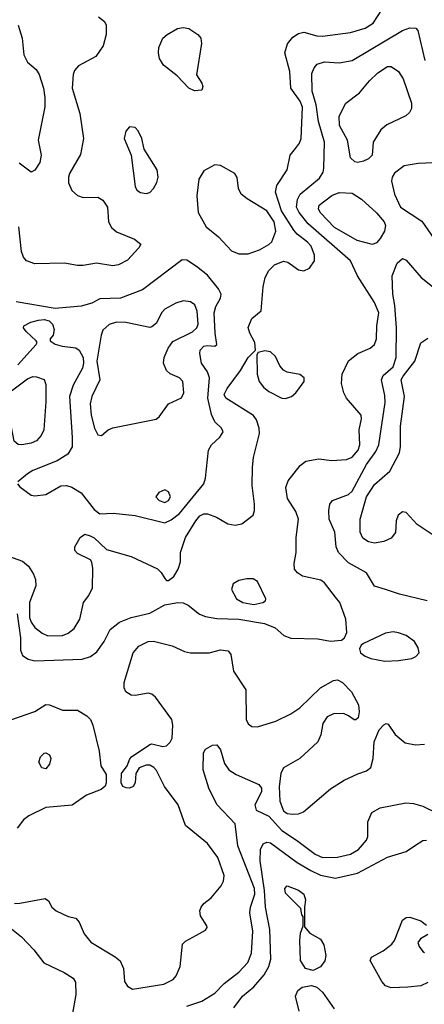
# Model space of a CAD drawing. Extents: x 1173029 to 1307123, y 522559 to 678521.
# Tile 563 of 623: x 1230294 to 1232473, y 653452 to 658754. Entities that reach past the tile are written whole.
import ezdxf

# ---------------------------------------------------------------- set-up
doc = ezdxf.new("R2010")
doc.units = 0

msp = doc.modelspace()

# ---------------------------------------------------------------- linework, layer by layer
at = {"layer": '0CON10XD'}
for points in [[(1230175.6, 655885), (1230308.3, 655838.2), (1230340.5, 655810.5), (1230368.3, 655768.3), (1230378.8, 655738.8), (1230380.6, 655705), (1230347.2, 655615), (1230346.7, 655535), (1230355, 655510), (1230375, 655480), (1230415, 655450), (1230445, 655435.9), (1230525, 655437.3), (1230555, 655450), (1230586.4, 655475), (1230617.7, 655525), (1230636.9, 655615), (1230666.8, 655653.2), (1230685.3, 655694.7), (1230687.9, 655797.9), (1230682.6, 655832.6), (1230674.5, 655844.5), (1230605, 655880), (1230590.6, 655895), (1230591.1, 655915), (1230619.2, 655965), (1230645, 655982.5), (1230673.3, 655975), (1230695, 655963.3), (1230761.1, 655901.1), (1230895, 655862.9), (1231036.2, 655796.2), (1231056.4, 655776.4), (1231075, 655743.8), (1231085, 655734), (1231095, 655734), (1231123.8, 655755), (1231148, 655795), (1231160, 655835), (1231160.8, 655885), (1231186.7, 655965), (1231241.8, 656055), (1231265, 656081.8), (1231285, 656092.7), (1231305, 656092.2), (1231354.5, 656074.5), (1231415, 656039.4), (1231455, 656031.9), (1231490.3, 656039.7), (1231551.2, 656085), (1231558.8, 656111.2), (1231559.4, 656145), (1231546.9, 656245), (1231547.1, 656345), (1231553.6, 656396.4), (1231584.7, 656525), (1231584, 656555), (1231569.5, 656599.5), (1231552.7, 656622.7), (1231403.3, 656715), (1231395.6, 656735), (1231411.5, 656768.5), (1231482.9, 656865), (1231524.3, 656935), (1231563.8, 656975), (1231560.8, 657015), (1231532.9, 657065), (1231524.2, 657095.8), (1231544.4, 657145.6), (1231593.9, 657186.1), (1231604.5, 657315), (1231616.5, 657365), (1231635, 657404), (1231666.8, 657433.2), (1231715, 657453.1), (1231737.8, 657447.8), (1231795, 657406.5), (1231825, 657401.1), (1231855, 657415.6), (1231882.7, 657455), (1231882.3, 657485), (1231863.9, 657535), (1231845, 657556.5), (1231788.7, 657598.7), (1231770.7, 657620.7), (1231704.5, 657725), (1231671.1, 657825), (1231679.6, 657860.4), (1231734.3, 657945.7), (1231751.4, 658025), (1231779.5, 658060.5), (1231801.1, 658088.9), (1231810, 658115), (1231816.4, 658283.6), (1231804.7, 658315), (1231753.8, 658385), (1231749.3, 658475), (1231722.7, 658575), (1231736.2, 658623.8), (1231765, 658660), (1231795, 658679.6), (1231825, 658687.3), (1231895, 658667.3), (1231925, 658664.6), (1232075, 658684.6), (1232155, 658708.8), (1232197.8, 658735), (1232243.8, 658806.2)], [(1230285.3, 658725), (1230307.5, 658655), (1230316.4, 658565), (1230335, 658525.8), (1230382.9, 658485), (1230399.5, 658459.5), (1230422.1, 658385), (1230429.6, 658335), (1230429.6, 658285), (1230393.8, 658105), (1230409.4, 658025), (1230401.4, 657985), (1230375, 657943.8), (1230355, 657932.5), (1230290.8, 657980.8)], [(1230718.8, 658768.8), (1230751.4, 658745), (1230759.4, 658725), (1230760, 658675), (1230743.6, 658613.6), (1230703.8, 658555), (1230610, 658505), (1230589.8, 658480.2), (1230581.4, 658458.6), (1230577.1, 658385), (1230618.5, 658248.5), (1230637.7, 658115), (1230621.4, 658028.6), (1230562.7, 657925), (1230556.4, 657905), (1230557.3, 657875), (1230574.1, 657834.1), (1230605, 657807.1), (1230635, 657796.8), (1230715, 657798.5), (1230742.4, 657782.4), (1230766.7, 657745), (1230772.7, 657665), (1230788.1, 657635), (1230815, 657611.8), (1230911.4, 657571.4), (1230946, 657545), (1230936, 657525), (1230875, 657459.4), (1230826.1, 657433.9), (1230795, 657429.2), (1230707.9, 657442.1), (1230635, 657430.5), (1230605, 657430), (1230535, 657443.3), (1230375, 657440), (1230330, 657455), (1230314, 657475), (1230303.1, 657505), (1230288.3, 657638.3)], [(1230280.3, 655555), (1230298.3, 655425), (1230298.1, 655358.1), (1230309.7, 655329.7), (1230339.4, 655309.4), (1230375, 655300.6), (1230630.2, 655309.8), (1230675, 655324.4), (1230709.8, 655350.2), (1230749.4, 655405), (1230780.9, 655469.1), (1230830.6, 655509.4), (1230894.6, 655535.4), (1230995, 655557.1), (1231075, 655602.8), (1231145, 655615.9), (1231175, 655613.1), (1231201.5, 655601.5), (1231263.2, 655553.2), (1231295, 655539.2), (1231355, 655529.7), (1231474.7, 655525.3), (1231611.9, 655501.9), (1231669.1, 655479.1), (1231717.4, 655437.4), (1231755, 655422.9), (1231899.1, 655419.1), (1231967.3, 655407.3), (1232027.5, 655412.5), (1232044.1, 655425.9), (1232055.9, 655454.1), (1232050.6, 655525), (1232018.5, 655615), (1231995, 655643.6), (1231935, 655720.5), (1231916.3, 655736.3), (1231817.2, 655757.2), (1231790, 655775), (1231774.5, 655794.5), (1231772.2, 655825), (1231782.7, 655885), (1231783.9, 655966.1), (1231796.2, 656065), (1231781.1, 656105), (1231736.8, 656175), (1231727.9, 656235), (1231739.9, 656270.1), (1231805, 656352.5), (1231835, 656376.4), (1231905, 656389.1), (1231975, 656380), (1232055, 656384.6), (1232085, 656397.7), (1232116.4, 656435), (1232125.8, 656465), (1232121.8, 656545), (1232135.5, 656605), (1232133.3, 656625), (1232054.4, 656715), (1232039.5, 656745), (1232026.4, 656795), (1232030.5, 656845), (1232065, 656916), (1232115, 656956.7), (1232182, 656985), (1232205.5, 657005), (1232215.4, 657035), (1232217.1, 657105), (1232227.7, 657175), (1232205, 657231.4), (1232112.7, 657375), (1232075.5, 657455), (1231846.9, 657655), (1231798.9, 657715), (1231784, 657744), (1231790.6, 657785), (1231805.4, 657815), (1231908.9, 657901.1), (1231927.8, 657932.2), (1231932.5, 657955), (1231935.8, 658095), (1231903, 658205), (1231890, 658295), (1231869.7, 658369.7), (1231867.5, 658465), (1231879.2, 658495), (1231896.3, 658513.7), (1231935, 658526.7), (1232015, 658521.8), (1232085, 658534.6), (1232355, 658696.4), (1232395, 658709.4), (1232427.5, 658707.5), (1232438, 658695), (1232475.3, 658535)], [(1231235, 658370.8), (1231204.4, 658384.4), (1231141.7, 658451.7), (1231068.9, 658508.9), (1231046.2, 658545), (1231040.8, 658575), (1231043.8, 658605), (1231064.6, 658655), (1231087.5, 658675), (1231143.9, 658706.1), (1231175, 658712), (1231205, 658705.8), (1231252.7, 658675), (1231269.5, 658655), (1231273.5, 658625), (1231246.1, 658456.1), (1231275, 658412.5), (1231280.8, 658395), (1231275, 658374), (1231235, 658370.8)], [(1232115.6, 657985.6), (1232098.3, 657988.3), (1232075, 658010), (1232060, 658105), (1232017.1, 658185), (1232015.5, 658235), (1232050, 658305), (1232125, 658360), (1232178.1, 658425), (1232223, 658467), (1232275, 658502.5), (1232295, 658502.2), (1232334.6, 658474.6), (1232359.5, 658435), (1232404.6, 658305), (1232403.6, 658275), (1232394.4, 658255), (1232374.7, 658235.3), (1232272.3, 658187.7), (1232239.9, 658160.1), (1232198.2, 658095), (1232192.2, 658025), (1232172.9, 658005), (1232145, 657992.1), (1232115.6, 657985.6)], [(1230975, 657817.5), (1230995, 657823.3), (1231015.4, 657844.6), (1231032.4, 657877.6), (1231040, 657905), (1231034.4, 657945), (1230965, 658057.5), (1230952, 658115), (1230931.2, 658155), (1230915, 658173.3), (1230885, 658176.7), (1230866.1, 658153.9), (1230857.1, 658115), (1230894.4, 658025), (1230916, 657855), (1230925, 657836.7), (1230945, 657823.8), (1230975, 657817.5)], [(1232564.6, 657984.6), (1232439.6, 657979.6), (1232365, 657967.8), (1232312.4, 657927.6), (1232299.4, 657905), (1232296.9, 657885), (1232313.6, 657815), (1232345, 657744.5), (1232459.6, 657669.6), (1232525.5, 657575.5)], [(1231475, 657492.5), (1231525, 657493.8), (1231585, 657515.3), (1231635, 657542.7), (1231651.7, 657558.3), (1231673, 657615), (1231664.8, 657665), (1231625, 657725.4), (1231518.7, 657788.7), (1231486.7, 657815), (1231472.5, 657845), (1231465, 657903.3), (1231451.9, 657925), (1231375, 657968.2), (1231345, 657971.5), (1231285, 657940), (1231259.5, 657895), (1231247.9, 657805), (1231255.5, 657715), (1231298, 657638), (1231365, 657584.3), (1231435, 657510), (1231475, 657492.5)], [(1232195, 657543.3), (1232111.4, 657565), (1231990, 657635), (1231912, 657715), (1231902.7, 657735), (1231907.7, 657755), (1231975, 657806.9), (1232015, 657822.9), (1232085, 657819.1), (1232135, 657787.3), (1232215, 657713.8), (1232256.2, 657665), (1232263.8, 657645), (1232259.6, 657615), (1232236.4, 657575), (1232215, 657551.9), (1232195, 657543.3)], [(1231075, 656044.7), (1231110.3, 656059.7), (1231155, 656095.3), (1231285.7, 656254.3), (1231294.6, 656285), (1231311.4, 656435), (1231327.1, 656465), (1231372.2, 656505), (1231389.5, 656535), (1231381.1, 656555), (1231345, 656588.9), (1231327.3, 656627.3), (1231307.4, 656715), (1231316.2, 656825), (1231305, 656856.7), (1231273.8, 656905), (1231263.6, 656956.4), (1231265.6, 656975), (1231285, 656995.6), (1231305, 657000), (1231345, 656996.2), (1231356, 657005), (1231346.4, 657066.4), (1231342.2, 657175), (1231351, 657209), (1231376.2, 657255), (1231378.2, 657275), (1231363.8, 657305), (1231305, 657378.2), (1231245.9, 657424.1), (1231195, 657459.4), (1231169.7, 657460.3), (1230955, 657299.1), (1230835.9, 657254.1), (1230725, 657251.4), (1230682.7, 657227.3), (1230625, 657210.7), (1230485, 657198.9), (1230275, 657235.4)], [(1232489.2, 655625), (1232340.1, 655660.1), (1232264.2, 655685.8), (1232205, 655703.8), (1232161.2, 655775), (1232065, 655829.1), (1232011.1, 655885), (1231998.5, 655915), (1231992.2, 655995), (1231961.1, 656065), (1231958.3, 656111.7), (1231964, 656145), (1231978.8, 656165), (1232065, 656197.5), (1232085, 656214.5), (1232162.3, 656357.7), (1232211.4, 656428.6), (1232228.6, 656465), (1232261.7, 656691.7), (1232259.9, 656729.9), (1232242.6, 656815), (1232252.4, 656837.6), (1232305.2, 656885), (1232321.9, 656935), (1232323.3, 657095), (1232314, 657214), (1232303.7, 657275), (1232300.5, 657375), (1232326.5, 657443.5), (1232355, 657468), (1232375, 657459.2), (1232456.3, 657366.3), (1232545, 657296.4)], [(1230735, 656514.3), (1230770, 656545), (1230795, 656555.5), (1231028.2, 656601.8), (1231044.7, 656615.3), (1231095, 656686), (1231165, 656716.7), (1231178, 656745), (1231172, 656805), (1231155, 656825.7), (1231105, 656846), (1231085, 656864), (1231068.6, 656905), (1231071.2, 656935), (1231094, 656985), (1231119.5, 657020.5), (1231225, 657072.6), (1231247.8, 657095), (1231254.7, 657115), (1231248.9, 657185), (1231237.5, 657217.5), (1231214.6, 657234.6), (1231175, 657239.2), (1231135, 657228.2), (1231075.7, 657195), (1231057.5, 657175), (1231030.5, 657119.5), (1231005, 657100), (1230995, 657096.7), (1230865, 657122.5), (1230815, 657125.9), (1230775, 657111.8), (1230742, 657082), (1230732.5, 657055), (1230708.8, 656915), (1230725.3, 656814.7), (1230682.5, 656725), (1230674, 656685), (1230678.9, 656625), (1230696.9, 656555), (1230715, 656518.6), (1230735, 656514.3)], [(1230284, 656895), (1230383.3, 657005), (1230387.5, 657015), (1230382.5, 657025), (1230328, 657075), (1230314, 657095), (1230316.2, 657105), (1230354.5, 657125.5), (1230395, 657135.8), (1230425, 657139.2), (1230452.7, 657132.7), (1230471.2, 657115), (1230478.8, 657085), (1230473.3, 657055), (1230457.5, 657035), (1230457.5, 657025), (1230485, 657006), (1230522.5, 656995), (1230596.7, 656986.7), (1230615, 656974.4), (1230635.2, 656935), (1230638.3, 656905), (1230632.8, 656877.2), (1230582, 656785), (1230562.6, 656725), (1230576.6, 656503.4), (1230576.1, 656453.9), (1230552.3, 656415), (1230495, 656378.2), (1230365, 656325.5), (1230335, 656307.8), (1230284.2, 656265)], [(1232205, 656251.2), (1232287, 656323), (1232338.8, 656421.2), (1232345.4, 656455), (1232344.2, 656565), (1232366.5, 656725), (1232349.5, 656815), (1232358.6, 656835), (1232421.5, 656915), (1232455.4, 657014.6), (1232492, 657038)], [(1231725, 656713.9), (1231757.5, 656725), (1231780.6, 656745), (1231825.7, 656805), (1231825.5, 656825.5), (1231803.2, 656843.2), (1231735, 656855.4), (1231715, 656866.2), (1231695, 656890.5), (1231670.9, 656940.9), (1231645, 656965.5), (1231615, 656970.6), (1231578.8, 656961.2), (1231571.2, 656948.8), (1231572.1, 656845), (1231583.1, 656805), (1231606.2, 656775), (1231635, 656751.2), (1231705, 656716.4), (1231725, 656713.9)], [(1230305, 656464.4), (1230285, 656466.2), (1230263.8, 656485), (1230239.4, 656615), (1230214.5, 656675), (1230211.8, 656705), (1230218.8, 656725), (1230235.5, 656745), (1230335, 656820), (1230365, 656833.1), (1230385, 656831.2), (1230425.5, 656815.5), (1230435, 656790), (1230435.4, 656695.4), (1230424.3, 656545), (1230410, 656515), (1230383.6, 656486.4), (1230356.3, 656473.7), (1230305, 656464.4)], [(1230281.4, 656255), (1230295, 656237.5), (1230355, 656194.2), (1230375, 656189.2), (1230435, 656196.9), (1230515, 656243.5), (1230546.1, 656246.1), (1230575, 656236.4), (1230625, 656206.7), (1230695, 656115.4), (1230725, 656093.3), (1230797.1, 656097.1), (1230915, 656084.6), (1231075, 656044.7)], [(1232526.5, 655975), (1232435.2, 656035.2), (1232375, 656100), (1232355, 656104.5), (1232331.8, 656085), (1232321.2, 656055), (1232317.9, 655992.1), (1232295, 655962.3), (1232255, 655944.7), (1232205, 655935.3), (1232172.2, 655942.2), (1232142.7, 655962.7), (1232128.2, 655995), (1232128, 656065), (1232161.6, 656185), (1232205, 656251.2)], [(1231075, 656154.7), (1231095, 656164.6), (1231106, 656185), (1231095, 656211.9), (1231075, 656222.2), (1231042.4, 656207.6), (1231027.5, 656185), (1231045.7, 656165), (1231075, 656154.7)], [(1231555, 655604.8), (1231604, 655615), (1231617.5, 655625), (1231620, 655635), (1231575, 655728.5), (1231552.3, 655742.3), (1231516.6, 655743.4), (1231475, 655734.5), (1231444.2, 655715), (1231434.3, 655685), (1231461.4, 655635), (1231496, 655615), (1231555, 655604.8)], [(1232260.3, 655300.3), (1232335, 655303.5), (1232406, 655314), (1232427.5, 655325), (1232445.7, 655345), (1232440.9, 655370.9), (1232421.2, 655405), (1232375, 655437.5), (1232335, 655452.5), (1232305, 655457.5), (1232265, 655450.8), (1232145.9, 655394.1), (1232132.5, 655385), (1232123.6, 655366.4), (1232130, 655345), (1232155.5, 655325.5), (1232185, 655313.5), (1232260.3, 655300.3)], [(1230265, 653995.3), (1230295, 653995.4), (1230431.7, 654021.7), (1230448.3, 654008.3), (1230466.2, 653975), (1230490, 653955), (1230555, 653924), (1230596.7, 653915), (1230615, 653893.3), (1230641.8, 653831.8), (1230676.5, 653786.5), (1230807.7, 653707.7), (1230835.7, 653685), (1230852.9, 653645), (1230858.6, 653575), (1230875, 653550), (1230902.2, 653532.2), (1231070.7, 653559.3), (1231120, 653585), (1231136.9, 653605), (1231158.6, 653655), (1231171.2, 653775), (1231187.7, 653792.3), (1231247, 653823), (1231295, 653850), (1231303.3, 653865), (1231302.5, 653875), (1231267.7, 653927.7), (1231264.1, 653954.1), (1231270.8, 653975), (1231285, 653994), (1231324.5, 654025.5), (1231379.6, 654090.4), (1231392.2, 654115), (1231394.5, 654145), (1231361.5, 654241.5), (1231305, 654317.8), (1231186.7, 654415), (1231147.5, 654525), (1231073.7, 654623.7), (1231030.2, 654710.2), (1231016.4, 654726.4), (1230995, 654739.2), (1230975, 654740), (1230936.7, 654725), (1230918.8, 654695), (1230916.1, 654643.9), (1230905, 654624), (1230885, 654616.2), (1230867.7, 654617.7), (1230850, 654625), (1230840, 654645), (1230842.5, 654695), (1230872.5, 654735), (1230886.4, 654773.6), (1230896.7, 654785), (1230995, 654851.4), (1231005, 654854.2), (1231065, 654840), (1231085, 654843.1), (1231105, 654862.5), (1231115.5, 654885), (1231119.1, 654955), (1231112.7, 654985), (1231025, 655105.6), (1231005, 655122.2), (1230985, 655127.8), (1230915, 655114.3), (1230895, 655115.8), (1230865, 655133.8), (1230855.8, 655155), (1230855.7, 655185), (1230905.5, 655345), (1230935, 655380.5), (1230985, 655405.4), (1231015, 655407.9), (1231115, 655381.9), (1231181.3, 655351.3), (1231214.4, 655344.4), (1231315, 655344.2), (1231375, 655360), (1231417.5, 655355), (1231431.2, 655335), (1231445.8, 655245), (1231512.5, 655145), (1231513.3, 654985), (1231525, 654962), (1231545, 654947.5), (1231575, 654945.7), (1231673.2, 654976.8), (1231753.7, 655016.3), (1231802.1, 655047.9), (1231915, 655155.8), (1231985, 655195.6), (1232005, 655198.6), (1232032, 655185), (1232082, 655135), (1232118.8, 655065), (1232123, 655027), (1232117.5, 654995), (1232105, 654983.3), (1232095, 654983.3), (1232065.7, 655005.7), (1232037.3, 655017.3), (1231985, 655015.5), (1231950.4, 654999.6), (1231926.8, 654963.2), (1231916.8, 654903.2), (1231900, 654865), (1231802.9, 654775), (1231715, 654724.5), (1231700, 654695), (1231691.2, 654625), (1231694.8, 654544.8), (1231715, 654493.2), (1231735, 654478.7), (1231765, 654474.6), (1231795, 654477.1), (1231822.7, 654487.3), (1231968.8, 654611.2), (1232040.9, 654659.1), (1232115, 654692.5), (1232161.2, 654708.8), (1232185, 654727.5), (1232198, 654775), (1232203.8, 654865), (1232230.8, 654929.2), (1232255, 654956.7), (1232267, 654963), (1232279.5, 654959.5), (1232316, 654905), (1232370, 654860), (1232425, 654848.1), (1232475, 654852.2)], [(1230205, 654969.2), (1230375, 655027.5), (1230435, 655065.6), (1230455, 655064.4), (1230525, 655035.6), (1230605.7, 655035.7), (1230655, 655005.7), (1230674.3, 654985), (1230688.6, 654955), (1230722.5, 654815), (1230731.2, 654735), (1230759.3, 654689.3), (1230760, 654645), (1230753.6, 654626.4), (1230732.3, 654607.7), (1230653, 654577), (1230575.8, 654524.2), (1230435, 654510.5), (1230342.9, 654467.1), (1230314.7, 654445.3), (1230280.1, 654399.9)], [(1231195, 653440.7), (1231275, 653467.7), (1231345, 653511.8), (1231396, 653564), (1231475, 653625.4), (1231523.1, 653676.9), (1231542.6, 653727.4), (1231549.5, 653845), (1231533.6, 653945), (1231536.5, 653975), (1231560.6, 654045), (1231559.4, 654075), (1231468.9, 654305), (1231454.3, 654424.3), (1231355, 654528), (1231313.3, 654615), (1231282.5, 654715), (1231284.2, 654805), (1231294.2, 654825.8), (1231332.7, 654847.3), (1231355, 654848.8), (1231375, 654821.2), (1231397.6, 654747.6), (1231420.8, 654715), (1231459.4, 654689.4), (1231581.4, 654635), (1231595.6, 654615), (1231596.9, 654595), (1231560, 654525), (1231567.7, 654497.7), (1231635, 654464.6), (1231705, 654388.2), (1231784.5, 654335), (1231885, 654260.7), (1231925, 654242.2), (1232005, 654244.1), (1232075, 654259.6), (1232119.1, 654285), (1232162.7, 654335), (1232169.1, 654355), (1232169.2, 654435), (1232190, 654485), (1232235, 654509.2), (1232373.2, 654536.8), (1232415, 654532.9), (1232465, 654518.6), (1232635, 654436.2)], [(1230435, 654720), (1230413.3, 654725), (1230396.7, 654755), (1230406.2, 654785), (1230425, 654803.8), (1230435, 654806), (1230454, 654795), (1230461.4, 654775), (1230454, 654745), (1230435, 654720)], [(1231448.1, 653431.9), (1231494.4, 653495), (1231554.5, 653545), (1231610.6, 653609.4), (1231636.1, 653655), (1231645.9, 653695), (1231641.9, 653855), (1231617.3, 653975), (1231612.9, 654065), (1231589.6, 654225), (1231590.8, 654285), (1231604.7, 654315.3), (1231625, 654325.4), (1231645, 654321.5), (1231788.2, 654215), (1231861.9, 654171.9), (1231915, 654147.1), (1231995, 654130), (1232112.9, 654157.1), (1232275, 654243.2), (1232376.1, 654273.9), (1232420.4, 654305), (1232465, 654333.1), (1232485, 654336.2)], [(1231875, 653634.3), (1231833.3, 653645), (1231806.6, 653686.6), (1231802.5, 653795), (1231806.7, 653835), (1231820, 653875), (1231820, 653925), (1231813, 653933), (1231808.3, 653968.3), (1231725, 654050), (1231722, 654075), (1231735, 654088.8), (1231795, 654065.8), (1231823.8, 654045), (1231833.3, 654015), (1231827.5, 653975), (1231828.3, 653868.3), (1231856.7, 653835), (1231915, 653802.9), (1231932.6, 653772.6), (1231943.2, 653715), (1231938.2, 653685), (1231915, 653653.1), (1231875, 653634.3)], [(1232295, 653540.4), (1232265, 653550.5), (1232244.1, 653574.1), (1232182.2, 653687.8), (1232189.2, 653705), (1232250.9, 653739.1), (1232298.1, 653775), (1232311.9, 653795), (1232356, 653905), (1232375, 653918.8), (1232395, 653920), (1232455, 653900.6), (1232485, 653878.6)], [(1230240.8, 653865), (1230304, 653815), (1230370.5, 653745), (1230424.1, 653674.1), (1230532.8, 653622.8), (1230581.7, 653591.7), (1230595, 653570), (1230596.2, 653505), (1230576.9, 653393.1)], [(1232492.7, 653827.3), (1232453.3, 653805), (1232439.2, 653785), (1232445, 653763.3), (1232465, 653736.7), (1232475, 653731.2)], [(1231798.9, 653415), (1231778.6, 653495), (1231791.4, 653525), (1231815, 653544.2), (1231865, 653552.9), (1231895, 653543.1), (1231925, 653517.8), (1231987.7, 653427.7)], [(1232491.5, 653568.5), (1232455, 653550.3), (1232385, 653543.9), (1232295, 653540.4)]]:
    msp.add_lwpolyline(points, dxfattribs=at)

doc.saveas('drawing.dxf')
